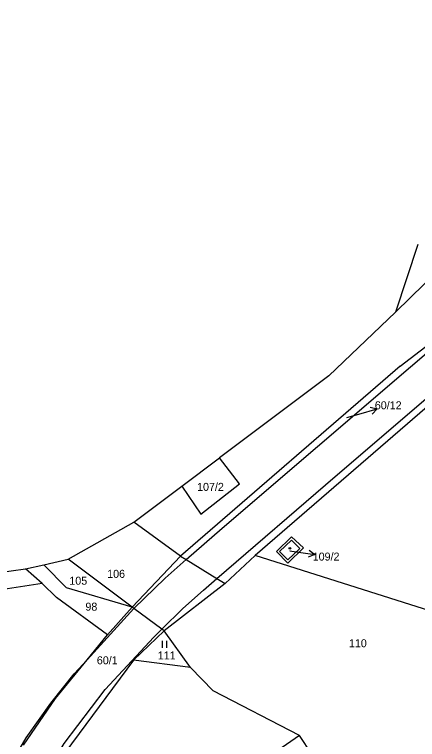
# Model space of a CAD drawing. Extents: x -670359 to -668019, y -978807 to -976674.
# Drawn here: x -670147.6 to -670062, y -977284.7 to -977130.8 of the extents above; entities that cross this region are included whole.
import ezdxf

# ---------------------------------------------------------------- set-up
doc = ezdxf.new("R2010")
doc.units = 0
for name, color, linetype in [('Hranice kat_území', 7, 'Continuous'), ('Hranice parcel', 7, 'Continuous'), ('Parcelní čísla', 7, 'Continuous'), ('Vnitřní kresba', 7, 'Continuous'), ('Značky budov', 7, 'Continuous'), ('Značky kultur', 7, 'Continuous')]:
    doc.layers.add(name, color=color, linetype=linetype)

msp = doc.modelspace()

# ---------------------------------------------------------------- linework, layer by layer
at = {"layer": 'Hranice kat_území'}
for points in [[(-670061.94, -977179.61), (-670066.67, -977194.02)], [(-670080.85, -977207.52), (-670066.67, -977194.02)], [(-670080.85, -977207.52), (-670104.05, -977224.88)], [(-670112.07, -977230.89), (-670104.05, -977224.88)], [(-670122.28, -977238.53), (-670112.07, -977230.89)], [(-670136.18, -977246.45), (-670122.28, -977238.53)], [(-670141.33, -977247.61), (-670136.18, -977246.45)], [(-670157.5, -977250.17), (-670145.24, -977248.5)], [(-670145.24, -977248.5), (-670141.33, -977247.61)]]:
    msp.add_lwpolyline(points, dxfattribs=at)
at = {"layer": 'Hranice parcel'}
for p, q in [((-670091.98, -977244.8), (-670088.78, -977241.68)), ((-670088.78, -977241.68), (-670086.24, -977244.04)), ((-670089.55, -977247.29), (-670091.98, -977244.8)), ((-670086.24, -977244.04), (-670089.55, -977247.29))]:
    msp.add_line(p, q, dxfattribs=at)
for points in [[(-670104.59, -977250.52), (-670079.48, -977228.88), (-670031.98, -977188.17), (-670021.47, -977179.22), (-669995.68, -977157.04), (-669989.1, -977151.37), (-669968.95, -977134.02), (-669965.11, -977130.8)], [(-670025, -977183.9), (-670096.49, -977245.64)], [(-670057.51, -977185.02), (-670066.67, -977194.02)], [(-670111.14, -977246.5), (-670103.49, -977239.81), (-670043.26, -977188.26)], [(-670065.71, -977205.46), (-670043.26, -977188.26)], [(-670065.71, -977205.46), (-670112.33, -977245.77)], [(-670099.8, -977230.46), (-670104.05, -977224.88)], [(-670112.07, -977230.89), (-670108.01, -977236.86)], [(-670108.01, -977236.86), (-670099.8, -977230.46)], [(-670112.33, -977245.77), (-670122.28, -977238.53)], [(-670122.59, -977256.59), (-670136.18, -977246.45)], [(-670122.59, -977256.59), (-670112.33, -977245.77)], [(-670122.22, -977256.86), (-670115.62, -977250.42), (-670111.14, -977246.5)], [(-670096.49, -977245.64), (-670102.85, -977251.59)], [(-670050.66, -977260.11), (-670096.49, -977245.64)], [(-670141.7, -977251.6), (-670145.24, -977248.5)], [(-670136.55, -977252.48), (-670141.33, -977247.61)], [(-670141.7, -977251.6), (-670151.87, -977253.14)], [(-670138.64, -977254.54), (-670141.7, -977251.6)], [(-670116.3, -977261.29), (-670111.81, -977256.89), (-670107.46, -977252.99), (-670104.59, -977250.52)], [(-670102.85, -977251.59), (-670115.81, -977261.66)], [(-670122.59, -977256.59), (-670136.55, -977252.48)], [(-670127.82, -977262.45), (-670138.64, -977254.54)], [(-670132.18, -977267.78), (-670122.22, -977256.86)], [(-670127.82, -977262.45), (-670122.59, -977256.59)], [(-670206.03, -977490.9), (-670201.37, -977472.26), (-670196.78, -977453.99), (-670188.6, -977424.41), (-670168.29, -977357.64), (-670162.97, -977342.22), (-670144.87, -977298.55), (-670137.06, -977285.54), (-670128.3, -977274.09), (-670118, -977262.95), (-670116.3, -977261.29)], [(-670132.18, -977267.78), (-670127.82, -977262.45)], [(-670115.81, -977261.66), (-670122.33, -977267.85)], [(-670110.18, -977269.38), (-670115.81, -977261.66)], [(-670155.78, -977304.6), (-670149.86, -977292.46), (-670145.08, -977284.34), (-670139.87, -977276.96), (-670134.89, -977270.75), (-670132.18, -977267.78)], [(-670138.88, -977275.97), (-670132.18, -977267.78)], [(-670122.33, -977267.85), (-670138.33, -977289.41)], [(-670110.18, -977269.38), (-670122.33, -977267.85)], [(-670105.42, -977274.37), (-670110.18, -977269.38)], [(-670087.08, -977283.85), (-670105.42, -977274.37)], [(-670145.67, -977285.92), (-670138.88, -977275.97)], [(-670087.08, -977283.85), (-670131.79, -977314.81)], [(-670084.43, -977287.79), (-670087.08, -977283.85)]]:
    msp.add_lwpolyline(points, dxfattribs=at)
at = {"layer": 'Parcelní čísla'}
for p, q in [((-670072.05, -977214.16), (-670070.6, -977214.54)), ((-670077.05, -977216.33), (-670074.45, -977215.61)), ((-670089.12, -977244.63), (-670087.77, -977244.83)), ((-670084.99, -977244.5), (-670083.82, -977245.44))]:
    msp.add_line(p, q, dxfattribs=at)
for points in [[(-670074.45, -977215.61), (-670070.6, -977214.54), (-670071.65, -977215.61)], [(-670087.77, -977244.83), (-670083.82, -977245.44), (-670085.21, -977245.98)]]:
    msp.add_lwpolyline(points, dxfattribs=at)
at = {"layer": 'Vnitřní kresba'}
for p, q in [((-670091.31, -977244.8), (-670088.79, -977242.37)), ((-670088.79, -977242.37), (-670087.01, -977244.14)), ((-670089.52, -977246.59), (-670091.31, -977244.8)), ((-670087.01, -977244.14), (-670089.52, -977246.59))]:
    msp.add_line(p, q, dxfattribs=at)
for points in [[(-670112.33, -977245.77), (-670111.14, -977246.5)], [(-670111.14, -977246.5), (-670104.59, -977250.52)], [(-670104.59, -977250.52), (-670102.85, -977251.59)], [(-670122.22, -977256.86), (-670122.59, -977256.59)], [(-670116.3, -977261.29), (-670122.22, -977256.86)], [(-670115.81, -977261.66), (-670116.3, -977261.29)]]:
    msp.add_lwpolyline(points, dxfattribs=at)
at = {"layer": 'Značky budov'}
msp.add_circle((-670089.12, -977244.1), 0.175, dxfattribs=at)
at = {"layer": 'Značky kultur'}
for p, q in [((-670116.22, -977263.74), (-670116.22, -977265.24)), ((-670115.22, -977265.24), (-670115.22, -977263.74))]:
    msp.add_line(p, q, dxfattribs=at)
msp.add_circle((-670089.12, -977244.1), 0.175, dxfattribs=at)

# ---------------------------------------------------------------- texts
at = {"layer": 'Parcelní čísla'}
for s, height, p in [('60/12', 1.7, (-670071.08, -977214.6)), ('60/12', 0.1, (-670077.24, -977216.33)), ('107/2', 1.7, (-670108.82, -977231.92)), ('109/2', 0.1, (-670089.31, -977244.63)), ('109/2', 1.7, (-670084.27, -977246.72)), ('105', 1.7, (-670135.94, -977251.84)), ('106', 1.7, (-670127.91, -977250.38)), ('98', 1.7, (-670132.53, -977257.35)), ('110', 1.7, (-670076.58, -977265.11)), ('60/1', 1.7, (-670130.1, -977268.73)), ('111', 1.7, (-670117.16, -977267.7))]:
    msp.add_text(s, height=height, dxfattribs=at).set_placement(p)

doc.saveas('drawing.dxf')
